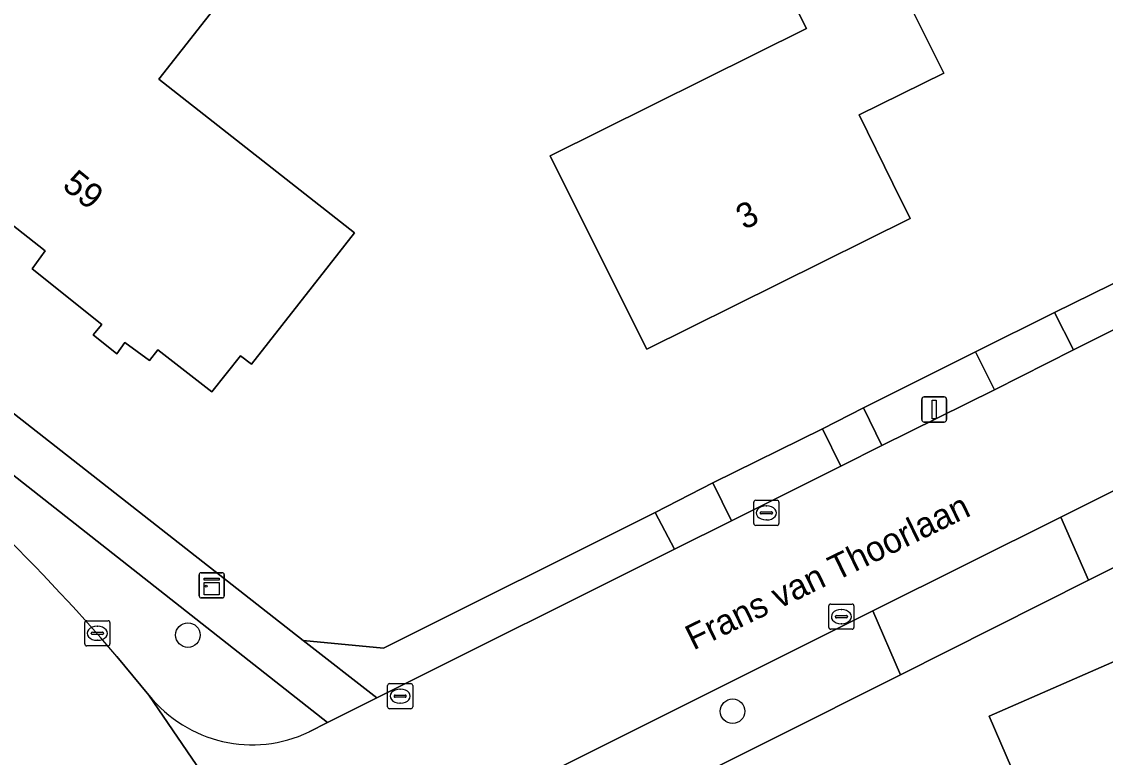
# Model space of a CAD drawing. Extents: x 157320 to 158835, y 386650 to 388491.
# Drawn here: x 158174.2 to 158217.31, y 387126.71 to 387155.98 of the extents above; entities that cross this region are included whole.
import ezdxf

# ---------------------------------------------------------------- set-up
doc = ezdxf.new("R2010")
doc.units = 0
for name, color, linetype in [('IMGEO_Boom', 7, 'Continuous'), ('IMGEO_Erf', 7, 'Continuous'), ('IMGEO_Groenvoorziening', 7, 'Continuous'), ('IMGEO_Kast', 7, 'Continuous'), ('IMGEO_Kolk', 7, 'Continuous'), ('IMGEO_Lichtmast', 7, 'Continuous'), ('IMGEO_Openbare_ruimte_label', 7, 'Continuous'), ('IMGEO_Pand', 7, 'Continuous'), ('IMGEO_Pand_nummerreeks', 7, 'Continuous'), ('IMGEO_Rijbaan_lokaal_gesloten', 7, 'Continuous'), ('IMGEO_Voetpad_open', 7, 'Continuous')]:
    doc.layers.add(name, color=color, linetype=linetype)

msp = doc.modelspace()

# ---------------------------------------------------------------- linework, layer by layer
at = {"layer": 'IMGEO_Boom'}
for centre in [(158180.815, 387131.574), (158202.481, 387128.541)]:
    msp.add_circle(centre, 0.489, dxfattribs=at)
at = {"layer": 'IMGEO_Erf'}
for points in [[(158178.153, 387166.371), (158185.235, 387160.788), (158179.659, 387153.686), (158187.447, 387147.571), (158186.438, 387146.287), (158183.347, 387142.356), (158182.913, 387142.679), (158181.77, 387141.247), (158179.616, 387142.921), (158179.286, 387142.499), (158178.313, 387143.21), (158177.984, 387142.766), (158177.049, 387143.523), (158177.39, 387143.933), (158174.619, 387146.142), (158175.144, 387146.861), (158167.873, 387152.574), (158167.325, 387151.919), (158166.996, 387152.161), (158170.084, 387156.094)], [(158195.221, 387150.638), (158205.418, 387155.712), (158203.638, 387159.29), (158207.296, 387161.111), (158208.786, 387161.852), (158211.081, 387157.26), (158209.598, 387156.506), (158210.886, 387153.93), (158207.518, 387152.267), (158208.863, 387149.543), (158209.551, 387148.149), (158199.073, 387142.942), (158196.835, 387147.413)], [(158216.106, 387120.43), (158212.688, 387128.341), (158218.201, 387130.756), (158221.628, 387122.79)]]:
    msp.add_lwpolyline(points, close=True, dxfattribs=at)
for points in [[(158162.416, 387149.364), (158185.407, 387131.357), (158188.597, 387131.05), (158199.403, 387136.448), (158201.703, 387137.626), (158206.059, 387139.781), (158207.688, 387140.62), (158212.141, 387142.841), (158215.288, 387144.405), (158234.705, 387153.947)], [(158261.678, 387106.873), (158255.854, 387118.733), (158255.247, 387119.838), (158254.302, 387121.713), (158251.973, 387126.362), (158247.5, 387135.026), (158246.883, 387136.25), (158244.746, 387140.374), (158242.976, 387143.859), (158242.788, 387144.259), (158239.212, 387145.028), (158238.788, 387144.816), (158216.637, 387133.751), (158209.166, 387129.993), (158193.552, 387122.165), (158192.002, 387118.576), (158215.25, 387058.634)]]:
    msp.add_lwpolyline(points, dxfattribs=at)
at = {"layer": 'IMGEO_Groenvoorziening'}
for points in [[(158237.106, 387155.45), (158235.655, 387154.773), (158235.487, 387154.569), (158235.248, 387154.335), (158234.987, 387154.127), (158234.705, 387153.947), (158215.288, 387144.405), (158216.046, 387142.918), (158234.168, 387151.978)], [(158236.573, 387146.759), (158215.541, 387136.269), (158216.637, 387133.751), (158238.788, 387144.816)], [(158185.638, 387127.717), (158186.369, 387128.092), (158167.78, 387142.729), (158166.821, 387141.476)], [(158177.99, 387130.725), (158179.265, 387129.18)]]:
    msp.add_lwpolyline(points, dxfattribs=at)
for points in [[(158208.421, 387139.117), (158212.898, 387141.331), (158212.141, 387142.841), (158207.688, 387140.62)], [(158202.446, 387136.123), (158206.785, 387138.29), (158206.059, 387139.781), (158201.703, 387137.626)], [(158188.327, 387129.07), (158200.176, 387134.989), (158199.403, 387136.448), (158188.597, 387131.05), (158185.407, 387131.357)], [(158192.002, 387118.576), (158193.552, 387122.165), (158209.166, 387129.993), (158208.063, 387132.543), (158190.666, 387123.842), (158190.079, 387123.534)]]:
    msp.add_lwpolyline(points, close=True, dxfattribs=at)
for centre, radius, start, end in [((158117.059, 387078.603), 80.183, 40.54499, 51.63993), ((158183.377, 387132.479), 5.271, 218.7384, 295.4037)]:
    msp.add_arc(centre, radius, start, end, dxfattribs=at)
at = {"layer": 'IMGEO_Kast'}
for p, q in [((158181.264, 387133.128), (158181.264, 387133.969)), ((158181.264, 387133.969), (158181.264, 387133.128)), ((158181.339, 387134.053), (158182.18, 387134.053)), ((158182.18, 387134.053), (158181.339, 387134.053)), ((158182.264, 387133.978), (158182.264, 387133.137)), ((158182.264, 387133.137), (158182.264, 387133.978)), ((158182.189, 387133.053), (158181.348, 387133.053)), ((158181.348, 387133.053), (158182.189, 387133.053))]:
    msp.add_line(p, q, dxfattribs=at)
for points in [[(158181.459, 387133.843), (158182.059, 387133.843), (158182.059, 387133.758), (158181.459, 387133.758), (158181.459, 387133.843)], [(158181.459, 387133.668), (158182.059, 387133.668), (158182.059, 387133.179), (158181.459, 387133.179), (158181.459, 387133.668)]]:
    msp.add_lwpolyline(points, dxfattribs=at)
msp.add_circle((158181.543, 387133.517), 0.0377, dxfattribs=at)
for centre, start, end in [((158181.342, 387133.975), 92.4484, 184.2845), ((158181.342, 387133.975), 92.4484, 184.2845), ((158182.186, 387133.975), 2.4484, 94.2845), ((158182.186, 387133.975), 2.4484, 94.2845), ((158181.342, 387133.131), 182.4484, 274.2845), ((158181.342, 387133.131), 182.4484, 274.2845), ((158182.186, 387133.131), 272.4484, 4.2845), ((158182.186, 387133.131), 272.4484, 4.2845)]:
    msp.add_arc(centre, 0.0779, start, end, dxfattribs=at)
at = {"layer": 'IMGEO_Kolk'}
for p, q in [((158203.401, 387136.934), (158204.253, 387136.934)), ((158203.326, 387136.008), (158203.326, 387136.86)), ((158203.628, 387136.477), (158204.026, 387136.477)), ((158203.814, 387136.714), (158203.839, 387136.714)), ((158204.327, 387136.86), (158204.327, 387136.008)), ((158203.585, 387136.428), (158203.585, 387136.44)), ((158204.023, 387136.391), (158203.625, 387136.391)), ((158203.837, 387136.154), (158203.812, 387136.154)), ((158204.069, 387136.44), (158204.069, 387136.428)), ((158204.253, 387135.934), (158203.401, 387135.934)), ((158206.311, 387131.88), (158206.311, 387132.732)), ((158206.386, 387132.806), (158207.238, 387132.806)), ((158206.799, 387132.586), (158206.824, 387132.586)), ((158207.312, 387132.732), (158207.312, 387131.88)), ((158206.57, 387132.3), (158206.57, 387132.312)), ((158207.008, 387132.263), (158206.61, 387132.263)), ((158206.613, 387132.349), (158207.011, 387132.349)), ((158207.054, 387132.312), (158207.054, 387132.3)), ((158176.715, 387131.218), (158176.715, 387132.07)), ((158176.79, 387132.144), (158177.642, 387132.144)), ((158177.203, 387131.924), (158177.228, 387131.924)), ((158177.716, 387132.07), (158177.716, 387131.218)), ((158207.238, 387131.806), (158206.386, 387131.806)), ((158206.822, 387132.026), (158206.797, 387132.026)), ((158176.974, 387131.638), (158176.974, 387131.65)), ((158177.412, 387131.601), (158177.014, 387131.601)), ((158177.017, 387131.687), (158177.415, 387131.687)), ((158177.226, 387131.364), (158177.201, 387131.364)), ((158177.458, 387131.65), (158177.458, 387131.638)), ((158177.642, 387131.144), (158176.79, 387131.144)), ((158188.761, 387128.716), (158188.761, 387129.568)), ((158188.836, 387129.642), (158189.688, 387129.642)), ((158189.762, 387129.568), (158189.762, 387128.716)), ((158189.02, 387129.136), (158189.02, 387129.148)), ((158189.063, 387129.185), (158189.461, 387129.185)), ((158189.249, 387129.422), (158189.274, 387129.422)), ((158189.504, 387129.148), (158189.504, 387129.136)), ((158189.458, 387129.099), (158189.06, 387129.099)), ((158189.272, 387128.862), (158189.247, 387128.862)), ((158189.688, 387128.642), (158188.836, 387128.642))]:
    msp.add_line(p, q, dxfattribs=at)
for points in [[(158203.401, 387136.934), (158204.253, 387136.934)], [(158203.326, 387136.008), (158203.326, 387136.86)], [(158204.327, 387136.86), (158204.327, 387136.008)], [(158204.253, 387135.934), (158203.401, 387135.934)], [(158206.311, 387131.88), (158206.311, 387132.732)], [(158206.386, 387132.806), (158207.238, 387132.806)], [(158207.312, 387132.732), (158207.312, 387131.88)], [(158176.715, 387131.218), (158176.715, 387132.07)], [(158176.79, 387132.144), (158177.642, 387132.144)], [(158177.716, 387132.07), (158177.716, 387131.218)], [(158207.238, 387131.806), (158206.386, 387131.806)], [(158177.642, 387131.144), (158176.79, 387131.144)], [(158188.761, 387128.716), (158188.761, 387129.568)], [(158188.836, 387129.642), (158189.688, 387129.642)], [(158189.762, 387129.568), (158189.762, 387128.716)], [(158189.688, 387128.642), (158188.836, 387128.642)]]:
    msp.add_lwpolyline(points, dxfattribs=at)
for centre, radius, start, end in [((158203.403, 387136.858), 0.0765, 91.552, 178.448), ((158203.403, 387136.858), 0.0765, 91.552, 178.448), ((158204.251, 387136.858), 0.0765, 1.552, 88.448), ((158204.251, 387136.858), 0.0765, 1.552, 88.448), ((158203.625, 387136.437), 0.0403, 85.8775, 175.7526), ((158204.03, 387136.439), 0.0386, 1.7309, 96.639), ((158203.622, 387136.427), 0.0366, 178.938, 274.7102), ((158204.026, 387136.434), 0.043, 264.8664, 352.4533), ((158203.403, 387136.01), 0.0765, 181.552, 268.448), ((158203.403, 387136.01), 0.0765, 181.552, 268.448), ((158204.251, 387136.01), 0.0765, 271.552, 358.448), ((158204.251, 387136.01), 0.0765, 271.552, 358.448), ((158206.388, 387132.73), 0.0765, 91.552, 178.448), ((158206.388, 387132.73), 0.0765, 91.552, 178.448), ((158207.236, 387132.73), 0.0765, 1.552, 88.448), ((158207.236, 387132.73), 0.0765, 1.552, 88.448), ((158206.61, 387132.309), 0.0403, 85.8775, 175.7526), ((158206.607, 387132.299), 0.0366, 178.938, 274.7102), ((158207.011, 387132.306), 0.043, 264.8664, 352.4533), ((158207.015, 387132.311), 0.0386, 1.7309, 96.639), ((158176.792, 387132.068), 0.0765, 91.552, 178.448), ((158176.792, 387132.068), 0.0765, 91.552, 178.448), ((158177.64, 387132.068), 0.0765, 1.552, 88.448), ((158177.64, 387132.068), 0.0765, 1.552, 88.448), ((158206.388, 387131.882), 0.0765, 181.552, 268.448), ((158206.388, 387131.882), 0.0765, 181.552, 268.448), ((158207.236, 387131.882), 0.0765, 271.552, 358.448), ((158207.236, 387131.882), 0.0765, 271.552, 358.448), ((158177.014, 387131.647), 0.0403, 85.8775, 175.7526), ((158177.011, 387131.637), 0.0366, 178.938, 274.7102), ((158177.415, 387131.644), 0.043, 264.8664, 352.4533), ((158177.419, 387131.649), 0.0386, 1.7309, 96.639), ((158176.792, 387131.22), 0.0765, 181.552, 268.448), ((158176.792, 387131.22), 0.0765, 181.552, 268.448), ((158177.64, 387131.22), 0.0765, 271.552, 358.448), ((158177.64, 387131.22), 0.0765, 271.552, 358.448), ((158188.838, 387129.566), 0.0765, 91.552, 178.448), ((158188.838, 387129.566), 0.0765, 91.552, 178.448), ((158189.686, 387129.566), 0.0765, 1.552, 88.448), ((158189.686, 387129.566), 0.0765, 1.552, 88.448), ((158189.06, 387129.145), 0.0403, 85.8775, 175.7526), ((158189.057, 387129.135), 0.0366, 178.938, 274.7102), ((158189.461, 387129.142), 0.043, 264.8664, 352.4533), ((158189.465, 387129.147), 0.0386, 1.7309, 96.639), ((158188.838, 387128.718), 0.0765, 181.552, 268.448), ((158188.838, 387128.718), 0.0765, 181.552, 268.448), ((158189.686, 387128.718), 0.0765, 271.552, 358.448), ((158189.686, 387128.718), 0.0765, 271.552, 358.448)]:
    msp.add_arc(centre, radius, start, end, dxfattribs=at)
for centre, major_axis, ratio, start_param, end_param in [((158203.813, 387136.434), (-0.387, 0.002), 0.722429, 4.712389, 7.853982), ((158203.838, 387136.434), (-0.39, 0.002), 0.717154, 1.570796, 4.712389), ((158206.798, 387132.306), (-0.387, 0.002), 0.722429, 4.712389, 7.853982), ((158206.823, 387132.306), (-0.39, 0.002), 0.717154, 1.570796, 4.712389), ((158177.202, 387131.644), (-0.387, 0.002), 0.722429, 4.712389, 7.853982), ((158177.227, 387131.644), (-0.39, 0.002), 0.717154, 1.570796, 4.712389), ((158189.248, 387129.142), (-0.387, 0.002), 0.722429, 4.712389, 7.853982), ((158189.273, 387129.142), (-0.39, 0.002), 0.717154, 1.570796, 4.712389)]:
    msp.add_ellipse(centre, major_axis=major_axis, ratio=ratio, start_param=start_param, end_param=end_param, dxfattribs=at)
at = {"layer": 'IMGEO_Lichtmast'}
for p, q in [((158210.005, 387140.148), (158210.005, 387140.948)), ((158210.005, 387140.948), (158210.005, 387140.148)), ((158210.105, 387141.048), (158210.895, 387141.048)), ((158210.895, 387141.048), (158210.105, 387141.048)), ((158210.995, 387140.948), (158210.995, 387140.148)), ((158210.995, 387140.148), (158210.995, 387140.948)), ((158210.895, 387140.048), (158210.105, 387140.048)), ((158210.105, 387140.048), (158210.895, 387140.048))]:
    msp.add_line(p, q, dxfattribs=at)
msp.add_lwpolyline([(158210.425, 387140.923), (158210.575, 387140.923), (158210.575, 387140.173), (158210.425, 387140.173), (158210.425, 387140.923)], dxfattribs=at)
for centre, start, end in [((158210.105, 387140.948), 90, 180), ((158210.105, 387140.948), 90, 180), ((158210.895, 387140.948), 0, 90), ((158210.895, 387140.948), 360, 90), ((158210.105, 387140.148), 180, 270), ((158210.105, 387140.148), 180, 270), ((158210.895, 387140.148), 270, 0), ((158210.895, 387140.148), 270, 0)]:
    msp.add_arc(centre, 0.1, start, end, dxfattribs=at)
at = {"layer": 'IMGEO_Pand'}
for points in [[(158170.084, 387156.094), (158166.996, 387152.161), (158167.325, 387151.919), (158167.873, 387152.574), (158175.144, 387146.861), (158174.619, 387146.142), (158177.39, 387143.933), (158177.049, 387143.523), (158177.984, 387142.766), (158178.313, 387143.21), (158179.286, 387142.499), (158179.616, 387142.921), (158181.77, 387141.247), (158182.913, 387142.679), (158183.347, 387142.356), (158186.438, 387146.287), (158187.447, 387147.571), (158179.659, 387153.686), (158185.235, 387160.788), (158178.153, 387166.371)], [(158207.518, 387152.267), (158210.886, 387153.93), (158209.598, 387156.506), (158207.296, 387161.111), (158203.638, 387159.29), (158205.418, 387155.712), (158195.221, 387150.638), (158196.835, 387147.413), (158199.073, 387142.942), (158209.551, 387148.149), (158208.863, 387149.543)], [(158216.106, 387120.43), (158221.628, 387122.79), (158218.201, 387130.756), (158212.688, 387128.341)]]:
    msp.add_lwpolyline(points, close=True, dxfattribs=at)
at = {"layer": 'IMGEO_Rijbaan_lokaal_gesloten'}
for points in [[(158234.168, 387151.978), (158216.046, 387142.918), (158212.898, 387141.331), (158208.421, 387139.117), (158206.785, 387138.29), (158202.446, 387136.123), (158200.176, 387134.989), (158188.327, 387129.07), (158186.369, 387128.092), (158185.638, 387127.717)], [(158190.079, 387123.534), (158190.666, 387123.842), (158208.063, 387132.543), (158215.541, 387136.269), (158236.573, 387146.759)], [(158188.185, 387116.111), (158179.265, 387129.18), (158177.99, 387130.725)], [(158179.265, 387129.18), (158188.185, 387116.111)]]:
    msp.add_lwpolyline(points, dxfattribs=at)
for centre, radius, start, end in [((158117.059, 387078.603), 80.183, 40.54499, 51.63993), ((158183.377, 387132.479), 5.271, 218.7384, 295.4037)]:
    msp.add_arc(centre, radius, start, end, dxfattribs=at)
at = {"layer": 'IMGEO_Voetpad_open'}
msp.add_lwpolyline([(158078.059, 387212.761), (158093.932, 387200.386), (158096.631, 387198.279), (158100.214, 387195.488), (158105.993, 387190.987), (158110.765, 387187.271), (158113.821, 387184.89), (158117.456, 387182.04), (158123.126, 387177.595), (158126.265, 387175.145), (158130.559, 387171.787), (158131.398, 387171.136), (158131.766, 387170.849), (158143.406, 387161.763), (158146.71, 387159.183), (158163.192, 387146.32), (158167.78, 387142.729), (158186.369, 387128.092), (158188.327, 387129.07), (158185.407, 387131.357), (158162.416, 387149.364), (158132.982, 387172.403)], dxfattribs=at)
for points in [[(158212.141, 387142.841), (158212.898, 387141.331), (158216.046, 387142.918), (158215.288, 387144.405)], [(158206.059, 387139.781), (158206.785, 387138.29), (158208.421, 387139.117), (158207.688, 387140.62)], [(158199.403, 387136.448), (158200.176, 387134.989), (158202.446, 387136.123), (158201.703, 387137.626)], [(158209.166, 387129.993), (158216.637, 387133.751), (158215.541, 387136.269), (158208.063, 387132.543)]]:
    msp.add_lwpolyline(points, close=True, dxfattribs=at)

# ---------------------------------------------------------------- texts
at = {"layer": 'IMGEO_Openbare_ruimte_label'}
msp.add_text('Frans van Thoorlaan', height=1, rotation=25.9242, dxfattribs=at).set_placement((158200.922, 387130.953))
at = {"layer": 'IMGEO_Pand_nummerreeks'}
for s, rotation, p in [('59', 320.8176, (158175.774, 387149.385)), ('3', 26.4248, (158202.943, 387147.68))]:
    msp.add_text(s, height=1, rotation=rotation, dxfattribs=at).set_placement(p)

doc.saveas('drawing.dxf')
